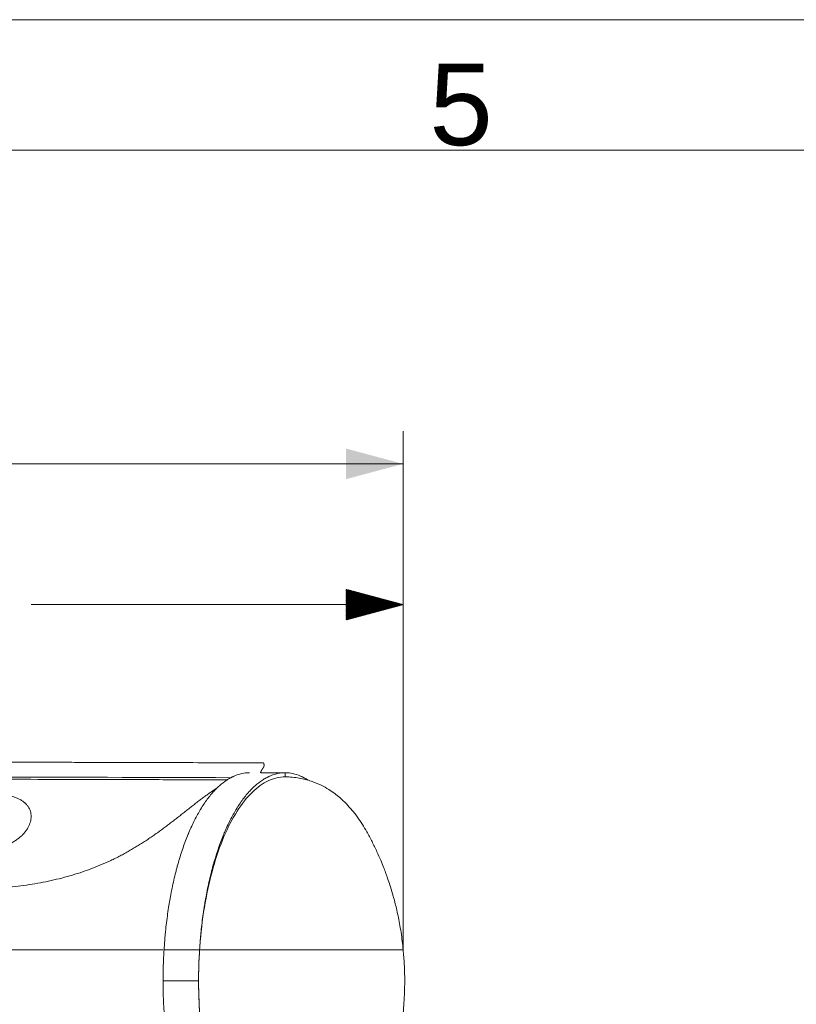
# Model space of a CAD drawing. Header units: millimetres. Extents: x 0 to 594, y 0 to 420.
# Tile 609 of 656: x 345 to 392, y 360 to 420. Entities that reach past the tile are written whole.
import ezdxf

# ---------------------------------------------------------------- set-up
doc = ezdxf.new("R2010")
doc.units = ezdxf.units.MM
doc.layers.add('1', color=7, linetype='Continuous', true_color=0xffffff)
doc.layers.add('256', color=7, linetype='Continuous', true_color=0xffffff)
doc.styles.add('Arial Unicode MS', font='txt')
doc.dimstyles.get("Standard").update_dxf_attribs({"dimtxt": 0.18, "dimasz": 0.18, "dimexe": 0.18, "dimexo": 0.0625, "dimgap": 0.09, "dimtad": 0, "dimtih": 1, "dimtoh": 1, "dimdec": 4, "dimzin": 0, "dimdsep": 46, "dimtxsty": 'Standard', "dimcen": 0.09, "dimadec": 0, "dimazin": 0, "dimtfac": 1, "dimtdec": 4, "dimtofl": 0, "dimtmove": 0, "dimatfit": 3, "dimfxl": 0, "dimtolj": 1, "dimtzin": 0, "dimarcsym": 0})

# ---------------------------------------------------------------- blocks, each defined once
blk = doc.blocks.new('_U2')
at = {"layer": '1', "color": 18, "lineweight": 13}
for p, q in [((142.301, 334.479), (142.301, 394.797)), ((368.28, 363.039), (368.28, 394.797)), ((142.301, 392.797), (235.419, 392.797)), ((368.28, 392.797), (275.162, 392.797))]:
    blk.add_line(p, q, dxfattribs=at)
at = {"layer": '1', "color": 18}
for points in [[(142.301, 392.797), (145.801, 393.735), (145.801, 391.859)], [(368.28, 392.797), (364.78, 391.859), (364.78, 393.735)]]:
    blk.add_solid(points, dxfattribs=at)
at = {"layer": '1', "color": 18, "linetype": 'Continuous', "lineweight": 13, "char_height": 2.5, "attachment_point": 7, "line_spacing_factor": 1.047437, "style": 'Arial Unicode MS'}
for s, insert in [('\\fArial Unicode MS|b0|i0;\\W1.0000;4.5', (237.052, 390.919)), ('\\fArial Unicode MS|b0|i0;\\W1.0000; LIFT POINT SPAN', (244.157, 390.919))]:
    blk.add_mtext(s, dxfattribs=dict(at, insert=insert))

msp = doc.modelspace()

# ---------------------------------------------------------------- hatches: boundary and pattern name
at = {"layer": '1', "linetype": 'Continuous', "lineweight": 13}
h = msp.add_hatch(dxfattribs=at)
h.set_pattern_fill('ANSI31', color=18, scale=0.0062, angle=-1.7e-13, style=0)
h.paths.add_polyline_path([(368.28, 384.18), (364.78, 383.242), (364.78, 385.118)], flags=0)

# ---------------------------------------------------------------- linework, layer by layer
at = {"layer": '1', "color": 18, "linetype": 'Continuous', "lineweight": 13}
for p, q in [((368.28, 363.039), (368.28, 386.18)), ((368.28, 384.18), (345.484, 384.18))]:
    msp.add_line(p, q, dxfattribs=at)
at = {"layer": '1', "color": 155, "linetype": 'Continuous', "lineweight": 18}
for p, q in [((355.81, 363.038), (353.634, 363.038)), ((353.634, 363.038), (355.81, 363.038))]:
    msp.add_line(p, q, dxfattribs=at)
for points, knots in [([(359.675, 374.484), (359.064, 374.486), (357.64, 374.491), (355.494, 374.497), (353.321, 374.504), (351.397, 374.509), (349.7, 374.514), (348.215, 374.517), (346.797, 374.521), (345.393, 374.524), (343.93, 374.527), (342.467, 374.53), (339.674, 374.536), (335.548, 374.542), (330.274, 374.548), (325.162, 374.55), (320.255, 374.551), (315.44, 374.55), (311.17, 374.547), (307.396, 374.543), (303.97, 374.539), (300.365, 374.533), (296.6, 374.527), (292.842, 374.519), (289.26, 374.511), (286.5, 374.504), (284.472, 374.499), (283.013, 374.495), (281.395, 374.49), (279.541, 374.485), (277.444, 374.478), (275.106, 374.471), (272.427, 374.461), (269.391, 374.45), (265.981, 374.436), (262.277, 374.418), (258.281, 374.397), (255.519, 374.379), (254.089, 374.369)], [0, 0, 0, 0, 0.017368, 0.040455, 0.06096, 0.079121, 0.095132, 0.109155, 0.121319, 0.13542, 0.149047, 0.1629, 0.176977, 0.228398, 0.280153, 0.326804, 0.373644, 0.419582, 0.463623, 0.494955, 0.526824, 0.560956, 0.597374, 0.6338, 0.667731, 0.699165, 0.712205, 0.725353, 0.740624, 0.758187, 0.77804, 0.800185, 0.824621, 0.854149, 0.88645, 0.921526, 0.959377, 1, 1, 1, 1]), ([(359.675, 374.484), (359.675, 374.484), (359.676, 374.485), (359.679, 374.486), (359.682, 374.488), (359.685, 374.49), (359.689, 374.491), (359.692, 374.492), (359.695, 374.493), (359.698, 374.493), (359.701, 374.493), (359.704, 374.492), (359.706, 374.491), (359.709, 374.49), (359.711, 374.489), (359.713, 374.488), (359.716, 374.486), (359.718, 374.484), (359.72, 374.483), (359.722, 374.481), (359.723, 374.479), (359.725, 374.477), (359.726, 374.475), (359.728, 374.473), (359.729, 374.472), (359.73, 374.47), (359.731, 374.468), (359.732, 374.467), (359.733, 374.465), (359.734, 374.464), (359.735, 374.463), (359.735, 374.461), (359.736, 374.46), (359.736, 374.46), (359.737, 374.457), (359.739, 374.454), (359.742, 374.448), (359.744, 374.442), (359.746, 374.436), (359.748, 374.43), (359.75, 374.423), (359.751, 374.417), (359.753, 374.41), (359.754, 374.403), (359.755, 374.396), (359.756, 374.389), (359.757, 374.382), (359.758, 374.375), (359.759, 374.368), (359.759, 374.361), (359.759, 374.354), (359.76, 374.346), (359.76, 374.337), (359.759, 374.327), (359.759, 374.316), (359.758, 374.306), (359.756, 374.296), (359.755, 374.286), (359.753, 374.276), (359.751, 374.266), (359.748, 374.257), (359.746, 374.248), (359.743, 374.239), (359.74, 374.234), (359.739, 374.231), (359.739, 374.231), (359.738, 374.23), (359.738, 374.229), (359.738, 374.228), (359.737, 374.228), (359.737, 374.227), (359.737, 374.226), (359.736, 374.225), (359.736, 374.224), (359.735, 374.223), (359.735, 374.222), (359.734, 374.221), (359.733, 374.22), (359.733, 374.219), (359.732, 374.218), (359.731, 374.217), (359.731, 374.216), (359.73, 374.215), (359.729, 374.214), (359.728, 374.213), (359.728, 374.212), (359.727, 374.21), (359.726, 374.209), (359.725, 374.208), (359.724, 374.207), (359.723, 374.205), (359.722, 374.204), (359.721, 374.203), (359.72, 374.201), (359.719, 374.2), (359.718, 374.198), (359.717, 374.197), (359.716, 374.195), (359.714, 374.194), (359.712, 374.19), (359.709, 374.185), (359.704, 374.179), (359.7, 374.173), (359.696, 374.168), (359.693, 374.164), (359.691, 374.161), (359.689, 374.158), (359.687, 374.155), (359.685, 374.152), (359.683, 374.149), (359.681, 374.145), (359.679, 374.142), (359.677, 374.139), (359.675, 374.136), (359.673, 374.133), (359.671, 374.13), (359.669, 374.126), (359.667, 374.123), (359.665, 374.12), (359.663, 374.117), (359.661, 374.113), (359.659, 374.11), (359.656, 374.107), (359.654, 374.103), (359.653, 374.101), (359.652, 374.1)], [0, 0, 0, 0, 0.000287, 0.013777, 0.026871, 0.03956, 0.051848, 0.06375, 0.075298, 0.086528, 0.097414, 0.107932, 0.118062, 0.127789, 0.1371, 0.146013, 0.154543, 0.162691, 0.170457, 0.17784, 0.184841, 0.191459, 0.197695, 0.203548, 0.209019, 0.214106, 0.218811, 0.223132, 0.22707, 0.230624, 0.233794, 0.236579, 0.23898, 0.240995, 0.242625, 0.254898, 0.267061, 0.27911, 0.290988, 0.302695, 0.314238, 0.325623, 0.336854, 0.347939, 0.358881, 0.369687, 0.380362, 0.390912, 0.401342, 0.411658, 0.421836, 0.431872, 0.446476, 0.461297, 0.476339, 0.491604, 0.50709, 0.522793, 0.538711, 0.554844, 0.571189, 0.587742, 0.604498, 0.621452, 0.622685, 0.624029, 0.625482, 0.627045, 0.628719, 0.630503, 0.632397, 0.634402, 0.636518, 0.638745, 0.641082, 0.643531, 0.64609, 0.648761, 0.651543, 0.654436, 0.65744, 0.660554, 0.663779, 0.667114, 0.670558, 0.67411, 0.677771, 0.681537, 0.685411, 0.689395, 0.693489, 0.697692, 0.702006, 0.706429, 0.710962, 0.715605, 0.720358, 0.72522, 0.730192, 0.735274, 0.754994, 0.774194, 0.792874, 0.811034, 0.819771, 0.828535, 0.837324, 0.84614, 0.854982, 0.863851, 0.872745, 0.881665, 0.890612, 0.899585, 0.908584, 0.917608, 0.926659, 0.935736, 0.944839, 0.953968, 0.963123, 0.972303, 0.98151, 0.990742, 1, 1, 1, 1]), ([(358.867, 373.877), (358.709, 373.877), (358.553, 373.86), (358.241, 373.794), (358.086, 373.744), (357.912, 373.669), (357.883, 373.656), (357.854, 373.642), (357.835, 373.633), (357.825, 373.628), (357.777, 373.605), (357.662, 373.546), (357.548, 373.477), (357.321, 373.329), (357.172, 373.213), (356.989, 373.049), (356.934, 372.999), (356.879, 372.946), (356.852, 372.919), (356.843, 372.91), (356.825, 372.892), (356.743, 372.809), (356.663, 372.722), (356.45, 372.48), (356.312, 372.303), (356.11, 372.016), (356.043, 371.916), (355.961, 371.787), (355.945, 371.761), (355.92, 371.722), (355.912, 371.709), (355.896, 371.682), (355.855, 371.616), (355.815, 371.548), (355.656, 371.274), (355.533, 371.041), (355.355, 370.673), (355.297, 370.546), (355.211, 370.352), (355.176, 370.271), (355.141, 370.188), (355.127, 370.154), (355.12, 370.138), (355.099, 370.087), (354.975, 369.784), (354.858, 369.467), (354.661, 368.883), (354.567, 368.58), (354.474, 368.247), (354.469, 368.228), (354.458, 368.188), (354.441, 368.129), (354.404, 367.991), (354.331, 367.711), (354.272, 367.467), (354.158, 366.972), (354.089, 366.635), (354.01, 366.203), (353.994, 366.116), (353.976, 366.007), (353.972, 365.985), (353.964, 365.941), (353.953, 365.876), (353.914, 365.634), (353.88, 365.413), (353.805, 364.878), (353.761, 364.516), (353.715, 364.058), (353.702, 363.92), (353.687, 363.758), (353.681, 363.689), (353.678, 363.642), (353.676, 363.619), (353.659, 363.41), (353.645, 363.224), (353.634, 363.038)], [0, 0, 0, 0, 0.0625, 0.0625, 0.125, 0.125, 0.132812, 0.136719, 0.136719, 0.140625, 0.140625, 0.15625, 0.1875, 0.1875, 0.25, 0.25, 0.265625, 0.273437, 0.273437, 0.277344, 0.277344, 0.28125, 0.3125, 0.3125, 0.375, 0.375, 0.40625, 0.40625, 0.414062, 0.414062, 0.417969, 0.417969, 0.421875, 0.4375, 0.4375, 0.5, 0.5, 0.53125, 0.53125, 0.546875, 0.550781, 0.550781, 0.554687, 0.554687, 0.5625, 0.625, 0.625, 0.6875, 0.6875, 0.691406, 0.691406, 0.695312, 0.703125, 0.71875, 0.75, 0.75, 0.8125, 0.8125, 0.828125, 0.828125, 0.832031, 0.832031, 0.835937, 0.84375, 0.875, 0.875, 0.9375, 0.9375, 0.953125, 0.960937, 0.964844, 0.964844, 0.96875, 0.96875, 1, 1, 1, 1]), ([(355.81, 363.038), (355.822, 363.224), (355.835, 363.41), (355.853, 363.619), (355.854, 363.642), (355.858, 363.689), (355.864, 363.758), (355.879, 363.92), (355.892, 364.058), (355.939, 364.516), (355.982, 364.878), (356.058, 365.413), (356.085, 365.59), (356.121, 365.81), (356.132, 365.876), (356.143, 365.941), (356.15, 365.985), (356.154, 366.007), (356.173, 366.116), (356.189, 366.203), (356.268, 366.635), (356.338, 366.972), (356.452, 367.467), (356.491, 367.629), (356.553, 367.871), (356.584, 367.991), (356.622, 368.129), (356.638, 368.188), (356.649, 368.228), (356.655, 368.247), (356.748, 368.58), (356.842, 368.883), (357.04, 369.467), (357.144, 369.749), (357.267, 370.054), (357.281, 370.087), (357.302, 370.138), (357.309, 370.154), (357.323, 370.188), (357.358, 370.271), (357.45, 370.483), (357.538, 370.673), (357.716, 371.041), (357.839, 371.274), (357.999, 371.548), (358.039, 371.616), (358.08, 371.682), (358.096, 371.709), (358.104, 371.722), (358.129, 371.761), (358.211, 371.891), (358.294, 372.016), (358.497, 372.303), (358.636, 372.48), (358.848, 372.722), (358.92, 372.8), (359.001, 372.882), (359.011, 372.892), (359.029, 372.91), (359.038, 372.919), (359.065, 372.946), (359.12, 372.999), (359.175, 373.049), (359.359, 373.213), (359.508, 373.329), (359.735, 373.477), (359.811, 373.523), (359.926, 373.585), (359.965, 373.605), (360.013, 373.628), (360.023, 373.633), (360.042, 373.642), (360.071, 373.656), (360.255, 373.737), (360.43, 373.794), (360.742, 373.86), (360.899, 373.877), (361.056, 373.877)], [0, 0, 0, 0, 0.03125, 0.03125, 0.035156, 0.035156, 0.039062, 0.046875, 0.0625, 0.0625, 0.125, 0.125, 0.15625, 0.15625, 0.164062, 0.167969, 0.167969, 0.171875, 0.171875, 0.1875, 0.1875, 0.25, 0.25, 0.28125, 0.28125, 0.296875, 0.304687, 0.308594, 0.308594, 0.3125, 0.3125, 0.375, 0.375, 0.4375, 0.4375, 0.445312, 0.445312, 0.449219, 0.449219, 0.453125, 0.46875, 0.5, 0.5, 0.5625, 0.5625, 0.578125, 0.582031, 0.582031, 0.585937, 0.585937, 0.59375, 0.625, 0.625, 0.6875, 0.6875, 0.71875, 0.71875, 0.722656, 0.722656, 0.726562, 0.726562, 0.734375, 0.75, 0.75, 0.8125, 0.8125, 0.84375, 0.84375, 0.859375, 0.859375, 0.863281, 0.863281, 0.867187, 0.875, 0.9375, 0.9375, 1, 1, 1, 1]), ([(359.652, 374.1), (359.652, 374.099), (359.65, 374.096), (359.648, 374.093), (359.646, 374.09), (359.644, 374.086), (359.642, 374.083), (359.64, 374.079), (359.638, 374.076), (359.636, 374.072), (359.634, 374.069), (359.632, 374.065), (359.63, 374.062), (359.628, 374.058), (359.626, 374.054), (359.624, 374.051), (359.622, 374.047), (359.62, 374.044), (359.618, 374.04), (359.616, 374.036), (359.614, 374.033), (359.612, 374.029), (359.61, 374.026), (359.608, 374.022), (359.607, 374.018), (359.605, 374.015), (359.603, 374.011), (359.601, 374.007), (359.599, 374.004), (359.597, 374), (359.595, 373.996), (359.593, 373.992), (359.591, 373.989), (359.59, 373.985), (359.588, 373.981), (359.586, 373.978), (359.584, 373.974), (359.582, 373.97), (359.58, 373.966), (359.579, 373.963), (359.577, 373.959), (359.575, 373.955), (359.573, 373.951), (359.571, 373.947), (359.57, 373.944), (359.568, 373.94), (359.566, 373.936), (359.564, 373.932), (359.563, 373.928), (359.561, 373.924), (359.559, 373.921), (359.557, 373.917), (359.556, 373.913), (359.554, 373.909), (359.552, 373.905), (359.551, 373.901), (359.549, 373.897), (359.547, 373.893), (359.546, 373.89), (359.544, 373.886), (359.542, 373.882), (359.541, 373.878), (359.539, 373.874), (359.537, 373.87), (359.536, 373.867), (359.535, 373.865), (359.535, 373.865)], [0, 0, 0, 0, 0.016548, 0.033074, 0.049578, 0.066059, 0.082518, 0.098954, 0.115368, 0.13176, 0.148129, 0.164475, 0.180799, 0.197099, 0.213377, 0.229632, 0.245863, 0.262071, 0.278256, 0.294418, 0.310555, 0.32667, 0.34276, 0.358827, 0.37487, 0.39089, 0.406885, 0.422856, 0.438804, 0.454727, 0.470625, 0.4865, 0.50235, 0.518176, 0.533977, 0.549753, 0.565505, 0.581232, 0.596935, 0.612612, 0.628265, 0.643892, 0.659495, 0.675072, 0.690625, 0.706152, 0.721653, 0.73713, 0.752581, 0.768006, 0.783406, 0.79878, 0.814129, 0.829452, 0.844749, 0.86002, 0.875266, 0.890485, 0.905678, 0.920846, 0.935987, 0.951102, 0.966191, 0.981254, 0.99629, 1, 1, 1, 1]), ([(361.056, 373.877), (361.214, 373.877), (361.37, 373.86), (361.683, 373.794), (361.838, 373.744), (362.012, 373.669), (362.041, 373.656), (362.07, 373.642), (362.09, 373.633), (362.099, 373.628), (362.147, 373.605), (362.263, 373.546), (362.377, 373.477), (362.457, 373.425), (362.462, 373.421), (362.467, 373.418)], [0, 0, 0, 0, 0.329897, 0.329897, 0.659794, 0.659794, 0.701031, 0.721649, 0.721649, 0.742268, 0.742268, 0.824742, 0.989691, 0.989691, 1, 1, 1, 1]), ([(254.116, 373.457), (258.352, 373.487), (266.822, 373.53), (279.534, 373.574), (292.251, 373.607), (304.969, 373.63), (317.688, 373.64), (334.506, 373.636), (347.085, 373.612), (357.778, 373.578)], [0, 0, 0, 0, 0.12552, 0.251041, 0.376561, 0.502081, 0.627602, 0.753122, 1, 1, 1, 1]), ([(254.126, 373.321), (258.376, 373.352), (262.626, 373.374), (271.128, 373.41), (275.38, 373.425), (283.888, 373.45), (288.144, 373.461), (296.655, 373.48), (300.912, 373.487), (309.425, 373.498), (313.681, 373.502), (320.066, 373.503), (323.258, 373.503), (326.983, 373.502), (328.845, 373.501), (329.776, 373.5), (330.175, 373.5), (330.442, 373.499), (330.575, 373.499), (334.964, 373.496), (341.359, 373.487), (349.518, 373.467), (353.858, 373.455), (356.104, 373.448), (357.112, 373.445), (357.469, 373.444), (357.497, 373.444)], [0, 0, 0, 0, 0.125899, 0.125899, 0.251798, 0.251798, 0.377697, 0.377697, 0.503596, 0.503596, 0.629495, 0.629495, 0.692444, 0.723919, 0.739657, 0.747525, 0.75146, 0.75146, 0.755394, 0.755394, 0.881293, 0.944242, 0.975717, 0.991455, 0.999323, 1, 1, 1, 1]), ([(355.813, 363.038), (355.824, 363.214), (355.837, 363.39), (355.92, 364.371), (356.021, 365.152), (356.287, 366.669), (356.451, 367.389), (356.838, 368.754), (357.058, 369.386), (357.551, 370.546), (357.819, 371.065), (358.398, 371.976), (358.704, 372.362), (359.347, 372.99), (359.679, 373.227), (360.363, 373.547), (360.708, 373.627), (361.056, 373.627)], [0, 0, 0, 0, 0.030219, 0.030219, 0.168759, 0.168759, 0.307299, 0.307299, 0.445839, 0.445839, 0.58438, 0.58438, 0.72292, 0.72292, 0.86146, 0.86146, 1, 1, 1, 1]), ([(368.275, 363.039), (368.262, 363.214), (368.213, 363.757), (368.074, 364.61), (367.884, 365.531), (367.692, 366.274), (367.523, 366.846), (367.389, 367.252), (367.289, 367.539), (367.19, 367.808), (367.067, 368.129), (366.89, 368.562), (366.658, 369.087), (366.374, 369.673), (366.078, 370.232), (365.777, 370.736), (365.48, 371.171), (365.153, 371.589), (364.797, 371.986), (364.437, 372.327), (364.077, 372.617), (363.701, 372.878), (363.224, 373.145), (362.621, 373.393), (361.885, 373.58), (361.348, 373.627), (361.056, 373.627)], [0, 0, 0, 0, 0.031277, 0.097934, 0.155442, 0.203302, 0.241088, 0.268457, 0.285202, 0.298717, 0.320981, 0.348629, 0.384616, 0.430074, 0.476639, 0.5137, 0.554638, 0.595199, 0.637958, 0.684423, 0.717688, 0.754861, 0.800957, 0.85701, 0.923415, 1, 1, 1, 1]), ([(353.589, 363.038), (352.066, 363.038), (350.543, 363.038), (347.385, 363.038), (345.75, 363.038), (340.846, 363.038), (337.576, 363.038), (331.037, 363.038), (327.767, 363.038), (321.228, 363.038), (317.958, 363.038), (311.419, 363.038), (308.15, 363.038), (301.61, 363.038), (298.341, 363.038), (291.801, 363.038), (286.897, 363.038), (281.993, 363.038), (278.723, 363.038), (277.088, 363.038), (275.453, 363.038)], [0, 0, 0, 0, 0.058484, 0.058484, 0.121252, 0.121252, 0.246787, 0.246787, 0.372323, 0.372323, 0.497858, 0.497858, 0.623394, 0.623394, 0.748929, 0.748929, 0.874465, 0.937232, 0.937232, 1, 1, 1, 1]), ([(275.453, 363.038), (277.088, 363.038), (278.723, 363.038), (281.993, 363.038), (286.897, 363.038), (291.801, 363.038), (298.341, 363.038), (301.61, 363.038), (308.15, 363.038), (311.419, 363.038), (317.958, 363.038), (321.228, 363.038), (327.767, 363.038), (331.037, 363.038), (337.576, 363.038), (340.846, 363.038), (345.75, 363.038), (347.385, 363.038), (350.543, 363.038), (352.066, 363.038), (353.589, 363.038)], [0, 0, 0, 0, 0.062768, 0.062768, 0.125535, 0.251071, 0.251071, 0.376606, 0.376606, 0.502142, 0.502142, 0.627677, 0.627677, 0.753213, 0.753213, 0.878748, 0.878748, 0.941516, 0.941516, 1, 1, 1, 1]), ([(353.634, 363.038), (353.614, 362.722), (353.599, 362.404), (353.58, 361.768), (353.575, 361.448), (353.575, 361.127)], [0, 0, 0, 0, 0.5, 0.5, 1, 1, 1, 1]), ([(355.75, 361.127), (355.75, 361.448), (355.755, 361.768), (355.775, 362.404), (355.79, 362.722), (355.81, 363.038)], [0, 0, 0, 0, 0.5, 0.5, 1, 1, 1, 1]), ([(368.285, 363.038), (368.285, 363.038), (368.285, 363.038), (368.284, 363.038), (368.282, 363.038), (368.279, 363.038), (368.279, 363.038), (368.278, 363.038), (368.277, 363.038), (368.273, 363.038), (368.265, 363.038), (368.255, 363.038), (368.243, 363.038), (368.239, 363.038), (368.23, 363.038), (368.225, 363.038), (368.211, 363.038), (368.2, 363.038), (368.186, 363.038), (368.183, 363.038), (368.177, 363.038), (368.169, 363.038), (368.148, 363.038), (368.13, 363.038), (368.106, 363.038), (368.093, 363.038), (368.054, 363.038), (368, 363.038), (367.941, 363.038), (367.902, 363.038), (367.894, 363.038), (367.878, 363.038), (367.854, 363.038), (367.83, 363.038), (367.747, 363.038), (367.675, 363.038), (367.56, 363.038), (367.521, 363.038), (367.439, 363.038), (367.398, 363.038), (367.333, 363.038), (367.311, 363.038), (367.278, 363.038), (367.267, 363.038), (367.244, 363.038), (367.233, 363.038), (367.176, 363.038), (367.129, 363.038), (367.033, 363.038), (366.983, 363.038), (366.908, 363.038), (366.882, 363.038), (366.83, 363.038), (366.804, 363.038), (366.724, 363.038), (366.67, 363.038), (366.586, 363.038), (366.558, 363.038), (366.501, 363.038), (366.472, 363.038), (366.413, 363.038), (366.384, 363.038), (366.324, 363.038), (366.294, 363.038), (366.204, 363.038), (366.142, 363.038), (366.048, 363.038), (366, 363.038), (365.952, 363.038), (365.92, 363.038), (365.904, 363.038), (365.823, 363.038), (365.691, 363.038), (365.555, 363.038), (365.417, 363.038), (365.347, 363.038), (365.134, 363.038), (364.988, 363.038), (364.536, 363.038), (364.218, 363.038), (363.799, 363.038), (363.714, 363.038), (363.585, 363.038), (363.52, 363.038), (363.455, 363.038), (363.411, 363.038), (363.389, 363.038), (363.191, 363.038), (362.83, 363.038), (362.454, 363.038), (362.166, 363.038), (362.069, 363.038), (361.873, 363.038), (361.774, 363.038), (361.474, 363.038), (361.27, 363.038), (361.037, 363.038), (361.011, 363.038), (360.959, 363.038), (360.88, 363.038), (360.696, 363.038), (360.536, 363.038), (360.214, 363.038), (359.996, 363.038), (359.663, 363.038), (359.551, 363.038), (359.382, 363.038), (359.297, 363.038), (359.211, 363.038), (359.154, 363.038), (359.126, 363.038), (359.068, 363.038), (359.04, 363.038), (358.982, 363.038), (358.953, 363.038), (358.896, 363.038), (358.867, 363.038), (358.809, 363.038), (358.78, 363.038), (358.693, 363.038), (358.634, 363.038), (358.547, 363.038), (358.517, 363.038), (358.458, 363.038), (358.429, 363.038), (358.385, 363.038), (358.37, 363.038), (358.34, 363.038), (358.326, 363.038), (358.296, 363.038), (358.281, 363.038), (358.251, 363.038), (358.236, 363.038), (358.161, 363.038), (358.099, 363.038), (357.972, 363.038), (357.907, 363.038), (357.774, 363.038), (357.706, 363.038), (357.628, 363.038), (357.619, 363.038), (357.601, 363.038), (357.593, 363.038), (357.566, 363.038), (357.549, 363.038), (357.496, 363.038), (357.46, 363.038), (357.353, 363.038), (357.208, 363.038), (357.06, 363.038), (356.91, 363.038), (356.834, 363.038), (356.682, 363.038), (356.604, 363.038), (356.487, 363.038), (356.448, 363.038), (356.399, 363.038), (356.389, 363.038), (356.369, 363.038), (356.339, 363.038), (356.31, 363.038), (356.211, 363.038), (356.132, 363.038), (355.972, 363.038), (355.893, 363.038), (355.813, 363.038)], [0, 0, 0, 0, 0.002692, 0.002692, 0.0121, 0.0121, 0.013277, 0.013277, 0.014453, 0.016805, 0.021509, 0.030918, 0.030918, 0.035622, 0.035622, 0.040326, 0.040326, 0.049735, 0.049735, 0.052087, 0.052087, 0.054439, 0.059143, 0.068552, 0.068552, 0.07796, 0.07796, 0.096778, 0.115595, 0.115595, 0.120299, 0.120299, 0.125003, 0.134412, 0.134412, 0.172046, 0.172046, 0.190863, 0.190863, 0.20968, 0.20968, 0.219089, 0.219089, 0.223793, 0.223793, 0.228498, 0.228498, 0.247315, 0.247315, 0.266132, 0.266132, 0.27554, 0.27554, 0.284949, 0.284949, 0.303766, 0.303766, 0.313175, 0.313175, 0.322583, 0.322583, 0.331992, 0.331992, 0.3414, 0.3414, 0.360217, 0.360217, 0.369626, 0.37433, 0.37433, 0.379035, 0.379035, 0.397852, 0.416669, 0.416669, 0.435486, 0.435486, 0.47312, 0.47312, 0.548389, 0.548389, 0.567206, 0.567206, 0.576614, 0.581319, 0.581319, 0.586023, 0.586023, 0.623657, 0.661292, 0.661292, 0.680109, 0.680109, 0.698926, 0.698926, 0.73656, 0.73656, 0.741264, 0.741264, 0.745969, 0.755377, 0.774194, 0.774194, 0.811829, 0.811829, 0.830646, 0.830646, 0.840054, 0.844759, 0.844759, 0.849463, 0.849463, 0.854167, 0.854167, 0.858871, 0.858871, 0.863576, 0.863576, 0.86828, 0.86828, 0.877689, 0.877689, 0.882393, 0.882393, 0.887097, 0.887097, 0.889449, 0.889449, 0.891801, 0.891801, 0.894154, 0.894154, 0.896506, 0.896506, 0.905914, 0.905914, 0.915323, 0.915323, 0.924731, 0.924731, 0.925908, 0.925908, 0.927084, 0.927084, 0.929436, 0.929436, 0.93414, 0.93414, 0.943549, 0.952957, 0.952957, 0.962366, 0.962366, 0.971774, 0.971774, 0.976479, 0.976479, 0.977655, 0.977655, 0.978831, 0.981183, 0.981183, 0.990591, 0.990591, 1, 1, 1, 1]), ([(355.813, 363.038), (355.893, 363.038), (355.972, 363.038), (356.132, 363.038), (356.211, 363.038), (356.31, 363.038), (356.339, 363.038), (356.369, 363.038), (356.389, 363.038), (356.399, 363.038), (356.448, 363.038), (356.487, 363.038), (356.604, 363.038), (356.682, 363.038), (356.834, 363.038), (356.91, 363.038), (357.06, 363.038), (357.208, 363.038), (357.353, 363.038), (357.46, 363.038), (357.496, 363.038), (357.549, 363.038), (357.566, 363.038), (357.593, 363.038), (357.601, 363.038), (357.619, 363.038), (357.628, 363.038), (357.706, 363.038), (357.774, 363.038), (357.907, 363.038), (357.972, 363.038), (358.099, 363.038), (358.161, 363.038), (358.236, 363.038), (358.251, 363.038), (358.281, 363.038), (358.296, 363.038), (358.326, 363.038), (358.34, 363.038), (358.37, 363.038), (358.385, 363.038), (358.429, 363.038), (358.458, 363.038), (358.517, 363.038), (358.547, 363.038), (358.634, 363.038), (358.693, 363.038), (358.78, 363.038), (358.809, 363.038), (358.867, 363.038), (358.896, 363.038), (358.953, 363.038), (358.982, 363.038), (359.04, 363.038), (359.068, 363.038), (359.126, 363.038), (359.154, 363.038), (359.211, 363.038), (359.297, 363.038), (359.382, 363.038), (359.551, 363.038), (359.663, 363.038), (359.996, 363.038), (360.214, 363.038), (360.536, 363.038), (360.696, 363.038), (360.88, 363.038), (360.959, 363.038), (361.011, 363.038), (361.037, 363.038), (361.27, 363.038), (361.474, 363.038), (361.774, 363.038), (361.873, 363.038), (362.069, 363.038), (362.166, 363.038), (362.454, 363.038), (362.83, 363.038), (363.191, 363.038), (363.389, 363.038), (363.411, 363.038), (363.455, 363.038), (363.52, 363.038), (363.585, 363.038), (363.714, 363.038), (363.799, 363.038), (364.218, 363.038), (364.536, 363.038), (364.988, 363.038), (365.134, 363.038), (365.347, 363.038), (365.417, 363.038), (365.555, 363.038), (365.691, 363.038), (365.823, 363.038), (365.904, 363.038), (365.92, 363.038), (365.952, 363.038), (366, 363.038), (366.048, 363.038), (366.142, 363.038), (366.204, 363.038), (366.294, 363.038), (366.324, 363.038), (366.384, 363.038), (366.413, 363.038), (366.472, 363.038), (366.501, 363.038), (366.558, 363.038), (366.586, 363.038), (366.67, 363.038), (366.724, 363.038), (366.804, 363.038), (366.83, 363.038), (366.882, 363.038), (366.908, 363.038), (366.983, 363.038), (367.033, 363.038), (367.129, 363.038), (367.176, 363.038), (367.233, 363.038), (367.244, 363.038), (367.267, 363.038), (367.278, 363.038), (367.311, 363.038), (367.333, 363.038), (367.398, 363.038), (367.439, 363.038), (367.521, 363.038), (367.56, 363.038), (367.675, 363.038), (367.747, 363.038), (367.83, 363.038), (367.854, 363.038), (367.878, 363.038), (367.894, 363.038), (367.902, 363.038), (367.941, 363.038), (368, 363.038), (368.054, 363.038), (368.093, 363.038), (368.106, 363.038), (368.13, 363.038), (368.148, 363.038), (368.169, 363.038), (368.177, 363.038), (368.183, 363.038), (368.186, 363.038), (368.2, 363.038), (368.211, 363.038), (368.225, 363.038), (368.23, 363.038), (368.239, 363.038), (368.243, 363.038), (368.255, 363.038), (368.265, 363.038), (368.273, 363.038), (368.277, 363.038), (368.278, 363.038), (368.279, 363.038), (368.279, 363.038), (368.282, 363.038), (368.284, 363.038), (368.285, 363.038), (368.285, 363.038), (368.285, 363.038)], [0, 0, 0, 0, 0.009409, 0.009409, 0.018817, 0.018817, 0.021169, 0.022345, 0.022345, 0.023521, 0.023521, 0.028226, 0.028226, 0.037634, 0.037634, 0.047043, 0.047043, 0.056451, 0.06586, 0.06586, 0.070564, 0.070564, 0.072916, 0.072916, 0.074092, 0.074092, 0.075269, 0.075269, 0.084677, 0.084677, 0.094086, 0.094086, 0.103494, 0.103494, 0.105846, 0.105846, 0.108199, 0.108199, 0.110551, 0.110551, 0.112903, 0.112903, 0.117607, 0.117607, 0.122311, 0.122311, 0.13172, 0.13172, 0.136424, 0.136424, 0.141129, 0.141129, 0.145833, 0.145833, 0.150537, 0.150537, 0.155241, 0.155241, 0.159946, 0.169354, 0.169354, 0.188171, 0.188171, 0.225806, 0.225806, 0.244623, 0.254031, 0.258736, 0.258736, 0.26344, 0.26344, 0.301074, 0.301074, 0.319891, 0.319891, 0.338708, 0.338708, 0.376343, 0.413977, 0.413977, 0.418681, 0.418681, 0.423386, 0.432794, 0.432794, 0.451611, 0.451611, 0.52688, 0.52688, 0.564514, 0.564514, 0.583331, 0.583331, 0.602148, 0.620965, 0.620965, 0.62567, 0.62567, 0.630374, 0.639783, 0.639783, 0.6586, 0.6586, 0.668008, 0.668008, 0.677417, 0.677417, 0.686825, 0.686825, 0.696234, 0.696234, 0.715051, 0.715051, 0.72446, 0.72446, 0.733868, 0.733868, 0.752685, 0.752685, 0.771502, 0.771502, 0.776207, 0.776207, 0.780911, 0.780911, 0.79032, 0.79032, 0.809137, 0.809137, 0.827954, 0.827954, 0.865588, 0.865588, 0.874997, 0.879701, 0.879701, 0.884405, 0.884405, 0.903222, 0.92204, 0.92204, 0.931448, 0.931448, 0.940857, 0.945561, 0.947913, 0.947913, 0.950265, 0.950265, 0.959674, 0.959674, 0.964378, 0.964378, 0.969082, 0.969082, 0.978491, 0.983195, 0.985547, 0.986723, 0.986723, 0.9879, 0.9879, 0.997308, 0.997308, 1, 1, 1, 1]), ([(361.056, 348.627), (361.374, 348.627), (361.947, 348.682), (362.711, 348.891), (363.294, 349.145), (363.709, 349.385), (363.999, 349.583), (364.226, 349.756), (364.446, 349.94), (364.76, 350.231), (365.171, 350.675), (365.688, 351.36), (366.183, 352.199), (366.643, 353.123), (367.023, 353.999), (367.323, 354.797), (367.571, 355.551), (367.806, 356.389), (368.024, 357.352), (368.207, 358.444), (368.336, 359.653), (368.388, 360.907), (368.366, 362.05), (368.31, 362.747), (368.28, 363.039)], [0, 0, 0, 0, 0.068448, 0.124624, 0.168599, 0.201041, 0.222842, 0.241242, 0.261199, 0.282676, 0.330113, 0.383483, 0.441231, 0.497924, 0.549598, 0.587814, 0.625774, 0.669128, 0.71839, 0.773475, 0.833355, 0.897252, 0.956799, 1, 1, 1, 1]), ([(353.575, 361.127), (353.575, 360.709), (353.583, 360.292), (353.616, 359.463), (353.642, 359.05), (353.68, 358.588), (353.684, 358.537), (353.693, 358.435), (353.707, 358.282), (353.741, 357.927), (353.776, 357.625), (353.851, 357.027), (353.909, 356.635), (353.984, 356.2), (353.992, 356.151), (354.009, 356.055), (354.035, 355.912), (354.098, 355.58), (354.156, 355.3), (354.279, 354.749), (354.367, 354.392), (354.476, 354), (354.488, 353.957), (354.513, 353.871), (354.55, 353.742), (354.639, 353.446), (354.718, 353.2), (354.883, 352.717), (354.999, 352.407), (355.13, 352.093), (355.137, 352.075), (355.153, 352.038), (355.176, 351.983), (355.231, 351.856), (355.342, 351.607), (355.44, 351.403), (355.641, 351.007), (355.78, 350.758), (355.933, 350.511), (355.942, 350.497), (355.96, 350.468), (355.988, 350.425), (356.052, 350.326), (356.181, 350.135), (356.294, 349.981), (356.522, 349.686), (356.679, 349.508), (356.85, 349.338), (356.86, 349.328), (356.88, 349.308), (356.91, 349.279), (356.981, 349.212), (357.123, 349.085), (357.246, 348.986), (357.495, 348.805), (357.663, 348.704), (357.855, 348.612), (357.876, 348.602), (357.919, 348.583), (357.983, 348.555), (358.132, 348.497), (358.261, 348.459), (358.52, 348.398), (358.693, 348.377), (358.867, 348.377)], [0, 0, 0, 0, 0.0625, 0.0625, 0.125, 0.125, 0.132813, 0.132813, 0.140625, 0.15625, 0.1875, 0.1875, 0.25, 0.25, 0.257813, 0.257813, 0.265625, 0.28125, 0.3125, 0.3125, 0.375, 0.375, 0.382813, 0.382813, 0.390625, 0.40625, 0.4375, 0.4375, 0.5, 0.5, 0.503906, 0.503906, 0.507813, 0.515625, 0.53125, 0.5625, 0.5625, 0.625, 0.625, 0.628906, 0.628906, 0.632813, 0.640625, 0.65625, 0.6875, 0.6875, 0.75, 0.75, 0.753906, 0.753906, 0.757813, 0.765625, 0.78125, 0.8125, 0.8125, 0.875, 0.875, 0.882813, 0.882813, 0.890625, 0.90625, 0.9375, 0.9375, 1, 1, 1, 1]), ([(361.056, 348.627), (360.708, 348.627), (360.363, 348.707), (359.679, 349.027), (359.347, 349.265), (358.704, 349.893), (358.398, 350.278), (357.819, 351.19), (357.551, 351.708), (357.058, 352.869), (356.838, 353.5), (356.451, 354.865), (356.287, 355.585), (356.021, 357.102), (355.92, 357.884), (355.784, 359.493), (355.75, 360.306), (355.75, 361.127)], [0, 0, 0, 0, 0.125, 0.125, 0.25, 0.25, 0.375, 0.375, 0.5, 0.5, 0.625, 0.625, 0.75, 0.75, 0.875, 0.875, 1, 1, 1, 1]), ([(361.056, 348.377), (361.056, 348.377), (361.056, 348.377), (361.056, 348.377), (361.056, 348.377), (361.056, 348.377), (361.055, 348.377), (361.054, 348.377), (361.051, 348.377), (361.047, 348.377), (361.037, 348.377), (361.018, 348.377), (360.98, 348.378), (360.904, 348.382), (360.752, 348.395), (360.622, 348.418), (360.364, 348.479), (360.192, 348.54), (360, 348.632), (359.978, 348.643), (359.936, 348.664), (359.872, 348.698), (359.724, 348.782), (359.599, 348.866), (359.35, 349.047), (359.187, 349.188), (359.016, 349.358), (359.006, 349.368), (358.985, 349.388), (358.955, 349.419), (358.886, 349.492), (358.748, 349.644), (358.631, 349.784), (358.402, 350.079), (358.253, 350.293), (358.099, 350.54), (358.09, 350.555), (358.072, 350.584), (358.045, 350.629), (357.983, 350.733), (357.86, 350.947), (357.757, 351.139), (357.556, 351.535), (357.427, 351.816), (357.297, 352.13), (357.289, 352.149), (357.274, 352.186), (357.251, 352.242), (357.198, 352.373), (357.094, 352.641), (357.01, 352.878), (356.845, 353.361), (356.741, 353.696), (356.632, 354.087), (356.62, 354.131), (356.597, 354.218), (356.561, 354.35), (356.482, 354.661), (356.418, 354.933), (356.295, 355.484), (356.221, 355.861), (356.146, 356.296), (356.138, 356.345), (356.121, 356.442), (356.098, 356.588), (356.045, 356.93), (356.004, 357.227), (355.928, 357.825), (355.886, 358.229), (355.848, 358.691), (355.844, 358.742), (355.836, 358.845), (355.824, 358.999), (355.8, 359.36), (355.784, 359.67), (355.759, 360.292), (355.75, 360.709), (355.75, 361.127)], [0, 0, 0, 0, 0.000015, 0.000015, 0.000031, 0.000061, 0.000122, 0.000244, 0.000488, 0.000977, 0.001953, 0.003906, 0.007813, 0.015625, 0.03125, 0.0625, 0.0625, 0.125, 0.125, 0.132813, 0.132813, 0.140625, 0.15625, 0.1875, 0.1875, 0.25, 0.25, 0.253906, 0.253906, 0.257813, 0.265625, 0.28125, 0.3125, 0.3125, 0.375, 0.375, 0.378906, 0.378906, 0.382813, 0.390625, 0.40625, 0.4375, 0.4375, 0.5, 0.5, 0.503906, 0.503906, 0.507813, 0.515625, 0.53125, 0.5625, 0.5625, 0.625, 0.625, 0.632813, 0.632813, 0.640625, 0.65625, 0.6875, 0.6875, 0.75, 0.75, 0.757813, 0.757813, 0.765625, 0.78125, 0.8125, 0.8125, 0.875, 0.875, 0.882813, 0.882813, 0.890625, 0.90625, 0.9375, 0.9375, 1, 1, 1, 1])]:
    msp.add_open_spline(points, degree=3, knots=knots, dxfattribs=at)
for points in [[(359.553, 373.877), (360.054, 373.877), (360.555, 373.877), (361.056, 373.877)], [(355.75, 361.127), (355.75, 361.769), (355.771, 362.406), (355.813, 363.038)], [(355.813, 363.038), (355.812, 363.038), (355.811, 363.038), (355.81, 363.038)], [(355.81, 363.038), (355.811, 363.038), (355.812, 363.038), (355.813, 363.038)]]:
    msp.add_open_spline(points, degree=3, dxfattribs=at)
at = {"layer": '1', "color": 155, "linetype": 'Continuous', "lineweight": 13}
for points, degree in [([(361.056, 373.877), (361.056, 373.627)], 1), ([(355.75, 361.127), (355.025, 361.127), (354.3, 361.127), (353.575, 361.127)], 3)]:
    msp.add_open_spline(points, degree=degree, dxfattribs=at)
for points, knots in [([(356.833, 372.905), (356.793, 372.881), (356.753, 372.856), (356.646, 372.787), (356.577, 372.742), (356.44, 372.649), (356.37, 372.601), (356.231, 372.502), (356.09, 372.4), (355.946, 372.294), (355.802, 372.185), (355.729, 372.13), (355.583, 372.017), (355.435, 371.902), (355.285, 371.784), (355.134, 371.665), (355.058, 371.605), (354.904, 371.484), (354.75, 371.361), (354.514, 371.176), (354.276, 370.989), (354.114, 370.865), (353.952, 370.74), (353.788, 370.616), (353.54, 370.43), (353.287, 370.247), (353.117, 370.126), (352.946, 370.006), (352.859, 369.947), (352.686, 369.829), (352.511, 369.712), (352.245, 369.541), (352.066, 369.429), (351.886, 369.319), (351.704, 369.21), (351.52, 369.105), (351.335, 369.001), (351.242, 368.95), (351.055, 368.849), (350.867, 368.75), (350.581, 368.607), (350.388, 368.515), (350.098, 368.38), (349.901, 368.294), (349.505, 368.128), (349.304, 368.049), (348.899, 367.898), (348.694, 367.826), (348.279, 367.69), (348.069, 367.625), (347.646, 367.503), (347.432, 367.446), (346.999, 367.339), (346.781, 367.288), (346.339, 367.195), (346.117, 367.152), (345.666, 367.072), (345.439, 367.036), (344.979, 366.97), (344.747, 366.941), (344.279, 366.889), (344.043, 366.866), (343.565, 366.827), (343.324, 366.81), (342.838, 366.784), (342.593, 366.775), (342.097, 366.762), (341.847, 366.759), (341.595, 366.759)], [0, 0, 0, 0, 0.011256, 0.011256, 0.030271, 0.030271, 0.049285, 0.049285, 0.068299, 0.087314, 0.087314, 0.106328, 0.106328, 0.125342, 0.144357, 0.144357, 0.163371, 0.163371, 0.182385, 0.201399, 0.220414, 0.239428, 0.239428, 0.258442, 0.277457, 0.296471, 0.315485, 0.315485, 0.3345, 0.3345, 0.353514, 0.372528, 0.391542, 0.391542, 0.410557, 0.429571, 0.429571, 0.448585, 0.448585, 0.4676, 0.486614, 0.505628, 0.505628, 0.543657, 0.543657, 0.581685, 0.581685, 0.619714, 0.619714, 0.657743, 0.657743, 0.695771, 0.695771, 0.7338, 0.7338, 0.771828, 0.771828, 0.809857, 0.809857, 0.847886, 0.847886, 0.885914, 0.885914, 0.923943, 0.923943, 0.961971, 0.961971, 1, 1, 1, 1]), ([(342.844, 372.635), (342.934, 372.635), (343.025, 372.633), (343.206, 372.625), (343.296, 372.619), (343.474, 372.604), (343.561, 372.594), (343.734, 372.571), (343.818, 372.557), (343.983, 372.526), (344.064, 372.508), (344.22, 372.469), (344.296, 372.448), (344.442, 372.401), (344.511, 372.376), (344.645, 372.321), (344.708, 372.292), (344.828, 372.229), (344.885, 372.196), (344.99, 372.127), (345.04, 372.09), (345.131, 372.014), (345.172, 371.974), (345.248, 371.89), (345.282, 371.847), (345.343, 371.758), (345.37, 371.712), (345.415, 371.617), (345.434, 371.568), (345.464, 371.469), (345.475, 371.418), (345.49, 371.314), (345.493, 371.261), (345.493, 371.153), (345.489, 371.098), (345.473, 370.988), (345.462, 370.932), (345.431, 370.82), (345.411, 370.764), (345.366, 370.651), (345.339, 370.595), (345.278, 370.482), (345.243, 370.426), (345.167, 370.315), (345.126, 370.26), (345.035, 370.152), (344.986, 370.098), (344.88, 369.995), (344.824, 369.944), (344.705, 369.847), (344.641, 369.8), (344.509, 369.71), (344.439, 369.667), (344.294, 369.587), (344.219, 369.549), (344.063, 369.48), (343.983, 369.448), (343.818, 369.391), (343.734, 369.365), (343.562, 369.321), (343.474, 369.303), (343.297, 369.273), (343.207, 369.262), (343.026, 369.247), (342.935, 369.243), (342.845, 369.243)], [0, 0, 0, 0, 0.03125, 0.03125, 0.0625, 0.0625, 0.09375, 0.09375, 0.125, 0.125, 0.15625, 0.15625, 0.1875, 0.1875, 0.21875, 0.21875, 0.25, 0.25, 0.28125, 0.28125, 0.3125, 0.3125, 0.34375, 0.34375, 0.375, 0.375, 0.40625, 0.40625, 0.4375, 0.4375, 0.46875, 0.46875, 0.5, 0.5, 0.53125, 0.53125, 0.5625, 0.5625, 0.59375, 0.59375, 0.625, 0.625, 0.65625, 0.65625, 0.6875, 0.6875, 0.71875, 0.71875, 0.75, 0.75, 0.78125, 0.78125, 0.8125, 0.8125, 0.84375, 0.84375, 0.875, 0.875, 0.90625, 0.90625, 0.9375, 0.9375, 0.96875, 0.96875, 1, 1, 1, 1])]:
    msp.add_open_spline(points, degree=3, knots=knots, dxfattribs=at)
at = {"layer": '256', "color": 163, "linetype": 'Continuous', "lineweight": 18}
for p, q in [((0, 420), (594, 420)), ((8, 412), (586, 412))]:
    msp.add_line(p, q, dxfattribs=at)

# ---------------------------------------------------------------- texts
at = {"layer": '256', "color": 18, "linetype": 'Continuous', "lineweight": 13, "insert": (369.885, 412.245), "char_height": 5, "attachment_point": 7, "line_spacing_factor": 1.047437, "style": 'Arial Unicode MS'}
msp.add_mtext('\\fArial Unicode MS|b0|i0;\\W1.0000;5', dxfattribs=at)

# ---------------------------------------------------------------- dimensions: what is measured, and where the dimension line sits
at = {"layer": '1', "color": 18, "linetype": 'Continuous', "lineweight": 13}
dim = msp.add_linear_dim(base=(142.301, 392.797), p1=(368.28, 363.039), p2=(142.301, 334.479), text=' <> \\fArial Unicode MS|b0|i0;\\C18;{\\H1.00x;\\fArial Unicode MS|b0|i0; LIFT POINT SPAN\\fArial Unicode MS|b0|i0;}\\C18;', dimstyle='Standard', override={"dimtxt": 2.5, "dimasz": 3.5, "dimexe": 2, "dimexo": 0, "dimgap": 1.5, "dimtih": 1, "dimtoh": 1, "dimdec": 1, "dimlfac": 0.02, "dimzin": 8, "dimdsep": 46, "dimlunit": 2, "dimtxsty": 'Arial Unicode MS', "dimsah": 1, "dimse1": 0, "dimse2": 0, "dimsd1": 0, "dimsd2": 0, "dimclrd": 18, "dimclre": 18, "dimclrt": 18, "dimtol": 0, "dimtm": -0.1, "dimtfac": 1.4, "dimtdec": 2, "dimtofl": 1, "dimtmove": 0, "dimtzin": 8, "dimlwd": 13, "dimlwe": 13}, dxfattribs=at)
dim.commit()
dim.dimension.update_dxf_attribs({"geometry": '_U2', "text_midpoint": (255.29, 392.797), "dimtype": 160})

doc.saveas('drawing.dxf')
